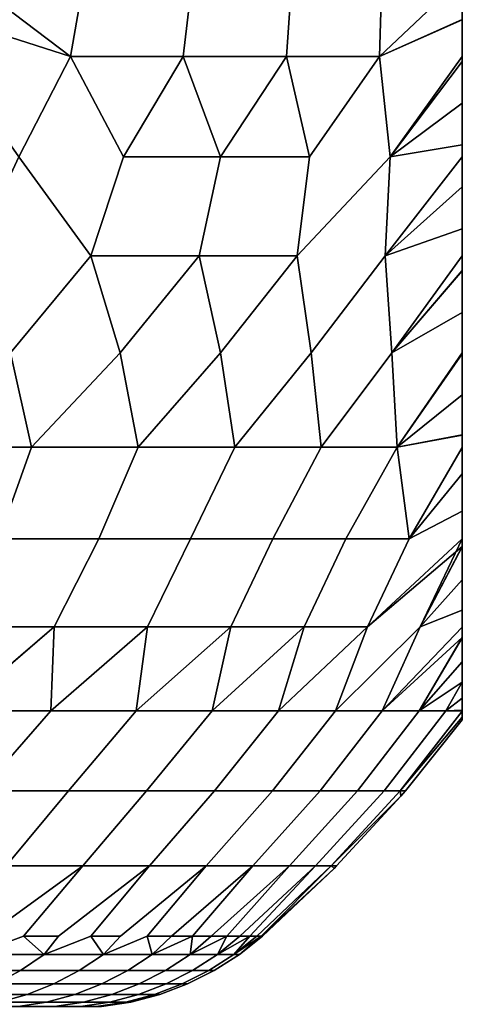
# Model space of a CAD drawing. Header units: metres. Extents: x -109 to 109, y -100 to 58.
# Tile 584 of 642: x 86.96 to 88.5, y 11.01 to 14.43. Entities that reach past the tile are written whole.
import ezdxf

# ---------------------------------------------------------------- set-up
doc = ezdxf.new("R2010")
doc.units = ezdxf.units.M
doc.layers.add('solid_21_062_100_XXX', color=7, linetype='CONTINUOUS')

msp = doc.modelspace()

# ---------------------------------------------------------------- linework, layer by layer
at = {"layer": 'solid_21_062_100_XXX'}
for points in [[(86.787704, 14.567218, -7.916798), (86.802513, 14.650499, -7.908247), (87.202362, 14.650459, -7.358091), (87.141014, 14.298781, -7.381494)], [(86.787704, 14.567223, 7.916797), (87.141014, 14.298781, 7.381491), (87.202362, 14.65046, 7.35809), (86.802513, 14.650496, 7.908247)], [(87.141014, 14.298781, 7.381491), (87.532379, 14.298781, 6.78265), (87.573524, 14.65046, 6.78669), (87.202362, 14.65046, 7.35809)], [(87.141014, 14.298781, -7.381494), (87.202362, 14.650459, -7.358091), (87.573524, 14.650459, -6.786691), (87.532372, 14.298781, -6.782652)], [(87.890068, 14.298781, -6.163114), (87.532372, 14.298781, -6.782652), (87.573524, 14.650459, -6.786691), (87.914207, 14.650459, -6.196611)], [(87.532379, 14.298781, 6.78265), (87.890068, 14.298781, 6.163113), (87.914207, 14.65046, 6.196611), (87.573524, 14.65046, 6.78669)], [(88.213005, 14.298781, 5.52477), (88.223473, 14.65046, 5.589478), (87.914207, 14.65046, 6.196611), (87.890068, 14.298781, 6.163113)], [(88.213005, 14.298781, -5.52477), (87.890068, 14.298781, -6.163114), (87.914207, 14.650459, -6.196611), (88.223473, 14.650459, -5.589478)], [(88.5, 14.570699, 4.951803), (88.5, 14.650528, 4.968122), (88.223473, 14.65046, 5.589478), (88.213005, 14.298781, 5.52477)], [(88.5, 14.57034, -4.951721), (88.213005, 14.298781, -5.52477), (88.223473, 14.650459, -5.589478), (88.5, 14.650512, -4.968119)], [(87.141014, 14.298781, -7.381494), (86.754219, 14.422475, -7.936132), (86.787704, 14.567218, -7.916798)], [(86.754234, 14.422538, 7.936122), (87.141014, 14.298781, 7.381491), (86.787704, 14.567223, 7.916797)], [(88.213005, 14.298781, 5.52477), (88.5, 14.426672, 4.913626), (88.5, 14.570699, 4.951803)], [(88.5, 14.426476, -4.913567), (88.213005, 14.298781, -5.52477), (88.5, 14.57034, -4.951721)], [(88.5, 14.298823, 4.870101), (88.5, 14.426476, -4.913567), (88.5, 14.57034, -4.951721), (88.5, 14.426672, 4.913626)], [(86.961868, 13.95061, 7.527699), (87.141014, 14.298781, 7.381491), (86.754234, 14.422538, 7.936122), (86.717636, 14.298848, 7.957252)], [(86.961876, 13.95061, -7.527693), (86.717636, 14.29885, -7.957251), (86.754219, 14.422475, -7.936132), (87.141014, 14.298781, -7.381494)], [(88.25016, 13.95061, 5.29629), (88.5, 14.298823, 4.870101), (88.5, 14.426672, 4.913626), (88.213005, 14.298781, 5.52477)], [(88.25016, 13.95061, -5.29629), (88.213005, 14.298781, -5.52477), (88.5, 14.426476, -4.913567), (88.5, 14.298828, -4.870103)], [(88.5, 14.282084, 4.863718), (88.5, 14.298828, -4.870103), (88.5, 14.426476, -4.913567), (88.5, 14.298823, 4.870101)], [(87.211723, 13.607689, 7.011153), (87.325455, 13.95061, 6.994747), (87.141014, 14.298781, 7.381491), (86.961868, 13.95061, 7.527699)], [(87.211716, 13.607689, -7.011157), (86.961876, 13.95061, -7.527693), (87.141014, 14.298781, -7.381494), (87.325462, 13.95061, -6.994743)], [(87.325462, 13.95061, -6.994743), (87.141014, 14.298781, -7.381494), (87.532372, 14.298781, -6.782652)], [(87.325455, 13.95061, 6.994747), (87.532379, 14.298781, 6.78265), (87.141014, 14.298781, 7.381491)], [(87.325455, 13.95061, 6.994747), (87.661919, 13.95061, 6.444268), (87.532379, 14.298781, 6.78265)], [(87.661919, 13.95061, -6.444266), (87.325462, 13.95061, -6.994743), (87.532372, 14.298781, -6.782652)], [(87.661919, 13.95061, -6.444266), (87.532372, 14.298781, -6.782652), (87.890068, 14.298781, -6.163114)], [(87.661919, 13.95061, 6.444268), (87.890068, 14.298781, 6.163113), (87.532379, 14.298781, 6.78265)], [(87.970413, 13.95061, -5.877642), (87.661919, 13.95061, -6.444266), (87.890068, 14.298781, -6.163114)], [(87.661919, 13.95061, 6.444268), (87.970413, 13.95061, 5.877643), (87.890068, 14.298781, 6.163113)], [(87.970413, 13.95061, -5.877642), (87.890068, 14.298781, -6.163114), (88.213005, 14.298781, -5.52477)], [(87.970413, 13.95061, 5.877643), (88.213005, 14.298781, 5.52477), (87.890068, 14.298781, 6.163113)], [(87.927628, 13.607689, -5.771192), (87.970413, 13.95061, -5.877642), (88.213005, 14.298781, -5.52477), (88.25016, 13.95061, -5.29629)], [(87.927628, 13.607689, 5.771188), (88.25016, 13.95061, 5.29629), (88.213005, 14.298781, 5.52477), (87.970413, 13.95061, 5.877643)], [(88.25016, 13.95061, -5.29629), (88.5, 14.298828, -4.870103), (88.5, 14.282003, -4.863687)], [(88.25016, 13.95061, 5.29629), (88.5, 14.282084, 4.863718), (88.5, 14.298823, 4.870101)], [(88.25016, 13.95061, 5.29629), (88.5, 14.137442, 4.801745), (88.5, 14.282084, 4.863718)], [(88.5, 14.137367, -4.801709), (88.25016, 13.95061, -5.29629), (88.5, 14.282003, -4.863687)], [(88.5, 14.137442, 4.801745), (88.5, 14.282003, -4.863687), (88.5, 14.298828, -4.870103), (88.5, 14.282084, 4.863718)], [(88.5, 13.992505, 4.72697), (88.5, 14.137367, -4.801709), (88.5, 14.282003, -4.863687), (88.5, 14.137442, 4.801745)], [(88.25016, 13.95061, 5.29629), (88.5, 13.992505, 4.72697), (88.5, 14.137442, 4.801745)], [(88.5, 14.137367, -4.801709), (88.5, 13.992528, -4.726983), (88.25016, 13.95061, -5.29629)], [(88.5, 13.992505, 4.72697), (88.5, 13.992528, -4.726983), (88.5, 14.137367, -4.801709)], [(88.232468, 13.607689, -5.123133), (88.25016, 13.95061, -5.29629), (88.5, 13.992528, -4.726983), (88.5, 13.950767, -4.702961)], [(88.232468, 13.607689, 5.123128), (88.5, 13.950764, 4.70296), (88.5, 13.992505, 4.72697), (88.25016, 13.95061, 5.29629)], [(88.5, 13.992505, 4.72697), (88.5, 13.950764, 4.70296), (88.5, 13.950767, -4.702961), (88.5, 13.992528, -4.726983)], [(86.932617, 13.271732, -7.227902), (86.802895, 13.607689, -7.599182), (86.961876, 13.95061, -7.527693), (87.211716, 13.607689, -7.011157)], [(86.932632, 13.271732, 7.22788), (87.211723, 13.607689, 7.011153), (86.961868, 13.95061, 7.527699), (86.802902, 13.607689, 7.599178)], [(87.211716, 13.607689, -7.011157), (87.325462, 13.95061, -6.994743), (87.661919, 13.95061, -6.444266), (87.587021, 13.607689, -6.401191)], [(87.211723, 13.607689, 7.011153), (87.587021, 13.607689, 6.401186), (87.661919, 13.95061, 6.444268), (87.325455, 13.95061, 6.994747)], [(87.927628, 13.607689, -5.771192), (87.587021, 13.607689, -6.401191), (87.661919, 13.95061, -6.444266), (87.970413, 13.95061, -5.877642)], [(87.587021, 13.607689, 6.401186), (87.927628, 13.607689, 5.771188), (87.970413, 13.95061, 5.877643), (87.661919, 13.95061, 6.444268)], [(87.975555, 13.271732, -5.421587), (87.927628, 13.607689, -5.771192), (88.25016, 13.95061, -5.29629), (88.232468, 13.607689, -5.123133)], [(87.975571, 13.271732, 5.421564), (88.232468, 13.607689, 5.123128), (88.25016, 13.95061, 5.29629), (87.927628, 13.607689, 5.771188)], [(88.232468, 13.607689, -5.123133), (88.5, 13.950767, -4.702961), (88.5, 13.847238, -4.638545)], [(88.232468, 13.607689, 5.123128), (88.5, 13.847089, 4.638447), (88.5, 13.950764, 4.70296)], [(88.5, 13.950764, 4.70296), (88.5, 13.847089, 4.638447), (88.5, 13.847238, -4.638545), (88.5, 13.950767, -4.702961)], [(88.5, 13.701855, -4.535602), (88.232468, 13.607689, -5.123133), (88.5, 13.847238, -4.638545)], [(88.232468, 13.607689, 5.123128), (88.5, 13.701591, 4.535401), (88.5, 13.847089, 4.638447)], [(88.5, 13.701591, 4.535401), (88.5, 13.701855, -4.535602), (88.5, 13.847238, -4.638545), (88.5, 13.847089, 4.638447)], [(88.255486, 13.271732, -4.784407), (88.232468, 13.607689, -5.123133), (88.5, 13.701855, -4.535602), (88.5, 13.607801, -4.460707)], [(88.255501, 13.271732, 4.784384), (88.5, 13.60779, 4.460698), (88.5, 13.701591, 4.535401), (88.232468, 13.607689, 5.123128)], [(88.5, 13.556369, 4.416908), (88.5, 13.607801, -4.460707), (88.5, 13.701855, -4.535602), (88.5, 13.60779, 4.460698)], [(88.5, 13.60779, 4.460698), (88.5, 13.701855, -4.535602), (88.5, 13.701591, 4.535401)], [(87.006081, 12.944422, -6.879208), (86.932617, 13.271732, -7.227902), (87.211716, 13.607689, -7.011157), (87.313126, 13.271732, -6.645175)], [(87.006073, 12.944422, 6.879223), (87.313141, 13.271732, 6.645152), (87.211723, 13.607689, 7.011153), (86.932632, 13.271732, 7.22788)], [(87.313126, 13.271732, -6.645175), (87.211716, 13.607689, -7.011157), (87.587021, 13.607689, -6.401191)], [(87.313141, 13.271732, 6.645152), (87.587021, 13.607689, 6.401186), (87.211723, 13.607689, 7.011153)], [(87.375587, 12.944422, -6.278758), (87.313126, 13.271732, -6.645175), (87.587021, 13.607689, -6.401191), (87.661125, 13.271732, -6.042465)], [(87.37558, 12.944422, 6.278772), (87.661133, 13.271732, 6.042443), (87.587021, 13.607689, 6.401186), (87.313141, 13.271732, 6.645152)], [(87.661125, 13.271732, -6.042465), (87.587021, 13.607689, -6.401191), (87.927628, 13.607689, -5.771192)], [(87.661133, 13.271732, 6.042443), (87.927628, 13.607689, 5.771188), (87.587021, 13.607689, 6.401186)], [(87.710815, 12.944422, -5.658516), (87.661125, 13.271732, -6.042465), (87.927628, 13.607689, -5.771192), (87.975555, 13.271732, -5.421587)], [(87.710808, 12.944422, 5.65853), (87.975571, 13.271732, 5.421564), (87.927628, 13.607689, 5.771188), (87.661133, 13.271732, 6.042443)], [(88.010712, 12.944422, -5.020439), (87.975555, 13.271732, -5.421587), (88.232468, 13.607689, -5.123133), (88.255486, 13.271732, -4.784407)], [(88.010704, 12.944422, 5.020452), (88.255501, 13.271732, 4.784384), (88.232468, 13.607689, 5.123128), (87.975571, 13.271732, 5.421564)], [(88.255486, 13.271732, -4.784407), (88.5, 13.607801, -4.460707), (88.5, 13.556676, -4.417175)], [(88.255501, 13.271732, 4.784384), (88.5, 13.556369, 4.416908), (88.5, 13.60779, 4.460698)], [(88.5, 13.556369, 4.416908), (88.5, 13.556676, -4.417175), (88.5, 13.607801, -4.460707)], [(88.5, 13.411857, -4.281953), (88.255486, 13.271732, -4.784407), (88.5, 13.556676, -4.417175)], [(88.255501, 13.271732, 4.784384), (88.5, 13.411524, 4.281621), (88.5, 13.556369, 4.416908)], [(88.5, 13.556369, 4.416908), (88.5, 13.411857, -4.281953), (88.5, 13.556676, -4.417175)], [(88.5, 13.411524, 4.281621), (88.5, 13.411857, -4.281953), (88.5, 13.556369, 4.416908)], [(88.274323, 12.944422, -4.366538), (88.255486, 13.271732, -4.784407), (88.5, 13.411857, -4.281953), (88.5, 13.271733, -4.133054)], [(88.274315, 12.944422, 4.366549), (88.5, 13.271734, 4.133053), (88.5, 13.411524, 4.281621), (88.255501, 13.271732, 4.784384)], [(88.5, 13.271734, 4.133053), (88.5, 13.271733, -4.133054), (88.5, 13.411857, -4.281953)], [(88.5, 13.271734, 4.133053), (88.5, 13.411857, -4.281953), (88.5, 13.411524, 4.281621)], [(86.603447, 12.944422, 7.457991), (87.006073, 12.944422, 6.879223), (86.932632, 13.271732, 7.22788)], [(87.006081, 12.944422, -6.879208), (86.603455, 12.944422, -7.457975), (86.932617, 13.271732, -7.227902)], [(87.006073, 12.944422, 6.879223), (87.37558, 12.944422, 6.278772), (87.313141, 13.271732, 6.645152)], [(87.375587, 12.944422, -6.278758), (87.006081, 12.944422, -6.879208), (87.313126, 13.271732, -6.645175)], [(87.37558, 12.944422, 6.278772), (87.710808, 12.944422, 5.65853), (87.661133, 13.271732, 6.042443)], [(87.710815, 12.944422, -5.658516), (87.375587, 12.944422, -6.278758), (87.661125, 13.271732, -6.042465)], [(87.710808, 12.944422, 5.65853), (88.010704, 12.944422, 5.020452), (87.975571, 13.271732, 5.421564)], [(88.010712, 12.944422, -5.020439), (87.710815, 12.944422, -5.658516), (87.975555, 13.271732, -5.421587)], [(88.010704, 12.944422, 5.020452), (88.274315, 12.944422, 4.366549), (88.255501, 13.271732, 4.784384)], [(88.274323, 12.944422, -4.366538), (88.010712, 12.944422, -5.020439), (88.255486, 13.271732, -4.784407)], [(88.274315, 12.944422, 4.366549), (88.5, 13.267694, 4.12848), (88.5, 13.271734, 4.133053)], [(88.274315, 12.944422, 4.366549), (88.5, 13.125757, 3.956525), (88.5, 13.267694, 4.12848)], [(88.274323, 12.944422, -4.366538), (88.5, 13.271733, -4.133054), (88.5, 13.268078, -4.128917)], [(88.5, 13.126146, -3.957025), (88.274323, 12.944422, -4.366538), (88.5, 13.268078, -4.128917)], [(88.5, 13.267694, 4.12848), (88.5, 13.271733, -4.133054), (88.5, 13.271734, 4.133053)], [(88.5, 13.267694, 4.12848), (88.5, 13.268078, -4.128917), (88.5, 13.271733, -4.133054)], [(88.5, 13.267694, 4.12848), (88.5, 13.126146, -3.957025), (88.5, 13.268078, -4.128917)], [(88.5, 13.125757, 3.956525), (88.5, 13.126146, -3.957025), (88.5, 13.267694, 4.12848)], [(88.274315, 12.944422, 4.366549), (88.5, 12.986665, 3.764847), (88.5, 13.125757, 3.956525)], [(88.5, 13.126146, -3.957025), (88.5, 12.987057, -3.765426), (88.274323, 12.944422, -4.366538)], [(88.5, 13.125757, 3.956525), (88.5, 12.987057, -3.765426), (88.5, 13.126146, -3.957025)], [(88.5, 12.986665, 3.764847), (88.5, 12.987057, -3.765426), (88.5, 13.125757, 3.956525)], [(88.315445, 12.627393, 3.766357), (88.5, 12.944057, 3.700997), (88.5, 12.986665, 3.764847), (88.274315, 12.944422, 4.366549)], [(88.315437, 12.627393, -3.76638), (88.274323, 12.944422, -4.366538), (88.5, 12.987057, -3.765426), (88.5, 12.944067, -3.701014)], [(88.5, 12.944057, 3.700997), (88.5, 12.944067, -3.701014), (88.5, 12.987057, -3.765426)], [(88.5, 12.944057, 3.700997), (88.5, 12.987057, -3.765426), (88.5, 12.986665, 3.764847)], [(86.890877, 12.627393, -6.769045), (86.512131, 12.627393, -7.317617), (86.603455, 12.944422, -7.457975), (87.006081, 12.944422, -6.879208)], [(86.890884, 12.627393, 6.769027), (87.006073, 12.944422, 6.879223), (86.603447, 12.944422, 7.457991), (86.512146, 12.627393, 7.317599)], [(87.239594, 12.627393, -6.200915), (86.890877, 12.627393, -6.769045), (87.006081, 12.944422, -6.879208), (87.375587, 12.944422, -6.278758)], [(86.890884, 12.627393, 6.769027), (87.239609, 12.627393, 6.200895), (87.37558, 12.944422, 6.278772), (87.006073, 12.944422, 6.879223)], [(87.239594, 12.627393, -6.200915), (87.375587, 12.944422, -6.278758), (87.710815, 12.944422, -5.658516), (87.557281, 12.627393, -5.614867)], [(87.239609, 12.627393, 6.200895), (87.557297, 12.627393, 5.614846), (87.710808, 12.944422, 5.65853), (87.37558, 12.944422, 6.278772)], [(87.557281, 12.627393, -5.614867), (87.710815, 12.944422, -5.658516), (88.010712, 12.944422, -5.020439), (87.843025, 12.627393, -5.012594)], [(87.557297, 12.627393, 5.614846), (87.843033, 12.627393, 5.012573), (88.010704, 12.944422, 5.020452), (87.710808, 12.944422, 5.65853)], [(87.843025, 12.627393, -5.012594), (88.010712, 12.944422, -5.020439), (88.274323, 12.944422, -4.366538), (88.095985, 12.627393, -4.395838)], [(87.843033, 12.627393, 5.012573), (88.095993, 12.627393, 4.395816), (88.274315, 12.944422, 4.366549), (88.010704, 12.944422, 5.020452)], [(88.315437, 12.627393, -3.76638), (88.095985, 12.627393, -4.395838), (88.274323, 12.944422, -4.366538)], [(88.095993, 12.627393, 4.395816), (88.315445, 12.627393, 3.766357), (88.274315, 12.944422, 4.366549)], [(88.315437, 12.627393, -3.76638), (88.5, 12.944067, -3.701014), (88.5, 12.852178, -3.553819)], [(88.315445, 12.627393, 3.766357), (88.5, 12.851773, 3.553142), (88.5, 12.944057, 3.700997)], [(88.5, 12.851773, 3.553142), (88.5, 12.852178, -3.553819), (88.5, 12.944067, -3.701014)], [(88.5, 12.851773, 3.553142), (88.5, 12.944067, -3.701014), (88.5, 12.944057, 3.700997)], [(88.5, 12.722777, -3.321924), (88.315437, 12.627393, -3.76638), (88.5, 12.852178, -3.553819)], [(88.315445, 12.627393, 3.766357), (88.5, 12.722417, 3.321233), (88.5, 12.851773, 3.553142)], [(88.5, 12.851773, 3.553142), (88.5, 12.722777, -3.321924), (88.5, 12.852178, -3.553819)], [(88.5, 12.722417, 3.321233), (88.5, 12.722777, -3.321924), (88.5, 12.851773, 3.553142)], [(88.170898, 12.322234, -3.63041), (88.315437, 12.627393, -3.76638), (88.5, 12.722777, -3.321924), (88.5, 12.626903, -3.127849)], [(88.170898, 12.322234, 3.630401), (88.5, 12.626899, 3.127841), (88.5, 12.722417, 3.321233), (88.315445, 12.627393, 3.766357)], [(88.5, 12.626899, 3.127841), (88.5, 12.626903, -3.127849), (88.5, 12.722777, -3.321924)], [(88.5, 12.626899, 3.127841), (88.5, 12.722777, -3.321924), (88.5, 12.722417, 3.321233)], [(87.084991, 12.322234, -6.11127), (86.729652, 12.322234, -6.689085), (86.890877, 12.627393, -6.769045), (87.239594, 12.627393, -6.200915)], [(86.72966, 12.322234, 6.689077), (87.084999, 12.322234, 6.111262), (87.239609, 12.627393, 6.200895), (86.890884, 12.627393, 6.769027)], [(87.40773, 12.322234, -5.514632), (87.084991, 12.322234, -6.11127), (87.239594, 12.627393, -6.200915), (87.557281, 12.627393, -5.614867)], [(87.40773, 12.322234, 5.514623), (87.557297, 12.627393, 5.614846), (87.239609, 12.627393, 6.200895), (87.084999, 12.322234, 6.111262)], [(87.696869, 12.322234, -4.901008), (87.40773, 12.322234, -5.514632), (87.557281, 12.627393, -5.614867), (87.843025, 12.627393, -5.012594)], [(87.696869, 12.322234, 4.900999), (87.843033, 12.627393, 5.012573), (87.557297, 12.627393, 5.614846), (87.40773, 12.322234, 5.514623)], [(87.951515, 12.322234, -4.272288), (87.696869, 12.322234, -4.901008), (87.843025, 12.627393, -5.012594), (88.095985, 12.627393, -4.395838)], [(87.951523, 12.322234, 4.272279), (88.095993, 12.627393, 4.395816), (87.843033, 12.627393, 5.012573), (87.696869, 12.322234, 4.900999)], [(88.170898, 12.322234, -3.63041), (87.951515, 12.322234, -4.272288), (88.095985, 12.627393, -4.395838), (88.315437, 12.627393, -3.76638)], [(88.170898, 12.322234, 3.630401), (88.315445, 12.627393, 3.766357), (88.095993, 12.627393, 4.395816), (87.951523, 12.322234, 4.272279)], [(88.5, 12.626899, 3.127841), (88.170898, 12.322234, 3.630401), (88.059708, 12.03047, 3.304202), (88.354332, 12.322234, 2.97734)], [(88.5, 12.600049, -3.069515), (88.354324, 12.322234, -2.977349), (88.059746, 12.03047, -3.30407), (88.170898, 12.322234, -3.63041)], [(88.170898, 12.322234, -3.63041), (88.5, 12.626903, -3.127849), (88.5, 12.600049, -3.069515)], [(88.5, 12.485274, -2.796667), (88.354324, 12.322234, -2.977349), (88.5, 12.600049, -3.069515)], [(88.354332, 12.322234, 2.97734), (88.5, 12.599733, 3.068818), (88.5, 12.626899, 3.127841)], [(88.354332, 12.322234, 2.97734), (88.5, 12.484993, 2.795944), (88.5, 12.599733, 3.068818)], [(88.5, 12.599733, 3.068818), (88.5, 12.600049, -3.069515), (88.5, 12.626903, -3.127849)], [(88.5, 12.599733, 3.068818), (88.5, 12.626903, -3.127849), (88.5, 12.626899, 3.127841)], [(88.5, 12.599733, 3.068818), (88.5, 12.485274, -2.796667), (88.5, 12.600049, -3.069515)], [(88.5, 12.484993, 2.795944), (88.5, 12.485274, -2.796667), (88.5, 12.599733, 3.068818)], [(88.5, 12.485274, -2.796667), (88.5, 12.379631, -2.503436), (88.354324, 12.322234, -2.977349)], [(88.354332, 12.322234, 2.97734), (88.5, 12.379382, 2.502686), (88.5, 12.484993, 2.795944)], [(88.5, 12.484993, 2.795944), (88.5, 12.379631, -2.503436), (88.5, 12.485274, -2.796667)], [(88.5, 12.379382, 2.502686), (88.5, 12.379631, -2.503436), (88.5, 12.484993, 2.795944)], [(88.5, 12.379382, 2.502686), (88.354332, 12.322234, 2.97734), (88.222427, 12.03047, 2.670075), (88.5, 12.321009, 2.317525)], [(88.5, 12.379631, -2.503436), (88.5, 12.32101, -2.317529), (88.222458, 12.03047, -2.669952), (88.354324, 12.322234, -2.977349)], [(88.5, 12.321009, 2.317525), (88.5, 12.32101, -2.317529), (88.5, 12.379631, -2.503436)], [(88.5, 12.321009, 2.317525), (88.5, 12.379631, -2.503436), (88.5, 12.379382, 2.502686)], [(87.084991, 12.322234, -6.11127), (86.745247, 12.03047, -6.291234), (86.729652, 12.322234, -6.689085)], [(86.72966, 12.322234, 6.689077), (86.74514, 12.03047, 6.291401), (87.084999, 12.322234, 6.111262)], [(87.084999, 12.322234, 6.111262), (86.74514, 12.03047, 6.291401), (87.072411, 12.03047, 5.724401)], [(87.084991, 12.322234, -6.11127), (87.072502, 12.03047, -5.724239), (86.745247, 12.03047, -6.291234)], [(87.40773, 12.322234, 5.514623), (87.072411, 12.03047, 5.724401), (87.368332, 12.03047, 5.140428)], [(87.084999, 12.322234, 6.111262), (87.072411, 12.03047, 5.724401), (87.40773, 12.322234, 5.514623)], [(87.40773, 12.322234, -5.514632), (87.368408, 12.03047, -5.140272), (87.072502, 12.03047, -5.724239)], [(87.40773, 12.322234, -5.514632), (87.072502, 12.03047, -5.724239), (87.084991, 12.322234, -6.11127)], [(87.696869, 12.322234, 4.900999), (87.368332, 12.03047, 5.140428), (87.632027, 12.03047, 4.541212)], [(87.40773, 12.322234, 5.514623), (87.368332, 12.03047, 5.140428), (87.696869, 12.322234, 4.900999)], [(87.696869, 12.322234, -4.901008), (87.632088, 12.03047, -4.541063), (87.368408, 12.03047, -5.140272)], [(87.696869, 12.322234, -4.901008), (87.368408, 12.03047, -5.140272), (87.40773, 12.322234, -5.514632)], [(87.951523, 12.322234, 4.272279), (87.632027, 12.03047, 4.541212), (87.862717, 12.03047, 3.928531)], [(87.696869, 12.322234, 4.900999), (87.632027, 12.03047, 4.541212), (87.951523, 12.322234, 4.272279)], [(87.951515, 12.322234, -4.272288), (87.862762, 12.03047, -3.92839), (87.632088, 12.03047, -4.541063)], [(87.951515, 12.322234, -4.272288), (87.632088, 12.03047, -4.541063), (87.696869, 12.322234, -4.901008)], [(88.170898, 12.322234, 3.630401), (87.862717, 12.03047, 3.928531), (88.059708, 12.03047, 3.304202)], [(87.951523, 12.322234, 4.272279), (87.862717, 12.03047, 3.928531), (88.170898, 12.322234, 3.630401)], [(88.170898, 12.322234, -3.63041), (88.059746, 12.03047, -3.30407), (87.862762, 12.03047, -3.92839)], [(88.170898, 12.322234, -3.63041), (87.862762, 12.03047, -3.92839), (87.951515, 12.322234, -4.272288)], [(88.354332, 12.322234, 2.97734), (88.059708, 12.03047, 3.304202), (88.222427, 12.03047, 2.670075)], [(88.354324, 12.322234, -2.977349), (88.222458, 12.03047, -2.669952), (88.059746, 12.03047, -3.30407)], [(88.5, 12.284215, 2.189679), (88.5, 12.321009, 2.317525), (88.222427, 12.03047, 2.670075), (88.350388, 12.03047, 2.028031)], [(88.5, 12.284411, -2.190389), (88.222458, 12.03047, -2.669952), (88.5, 12.32101, -2.317529)], [(88.5, 12.284215, 2.189679), (88.5, 12.284411, -2.190389), (88.5, 12.32101, -2.317529)], [(88.5, 12.284215, 2.189679), (88.5, 12.32101, -2.317529), (88.5, 12.321009, 2.317525)], [(88.5, 12.284411, -2.190389), (88.35041, 12.03047, -2.027919), (88.222458, 12.03047, -2.669952)], [(88.5, 12.200788, 1.857975), (88.5, 12.284215, 2.189679), (88.350388, 12.03047, 2.028031)], [(88.5, 12.200939, -1.85864), (88.35041, 12.03047, -2.027919), (88.5, 12.284411, -2.190389)], [(88.5, 12.284215, 2.189679), (88.5, 12.200939, -1.85864), (88.5, 12.284411, -2.190389)], [(88.5, 12.200788, 1.857975), (88.5, 12.200939, -1.85864), (88.5, 12.284215, 2.189679)], [(88.5, 12.130385, 1.509252), (88.5, 12.200788, 1.857975), (88.350388, 12.03047, 2.028031), (88.443214, 12.03047, 1.379973)], [(88.5, 12.200939, -1.85864), (88.5, 12.13049, -1.509837), (88.35041, 12.03047, -2.027919)], [(88.5, 12.200788, 1.857975), (88.5, 12.13049, -1.509837), (88.5, 12.200939, -1.85864)], [(88.5, 12.130385, 1.509252), (88.5, 12.13049, -1.509837), (88.5, 12.200788, 1.857975)], [(88.5, 12.13049, -1.509837), (88.443222, 12.03047, -1.379872), (88.35041, 12.03047, -2.027919)], [(88.5, 12.074203, 1.145869), (88.5, 12.130385, 1.509252), (88.443214, 12.03047, 1.379973)], [(88.5, 12.13049, -1.509837), (88.5, 12.074264, -1.146332), (88.443222, 12.03047, -1.379872)], [(88.5, 12.130385, 1.509252), (88.5, 12.074264, -1.146332), (88.5, 12.13049, -1.509837)], [(88.5, 12.074203, 1.145869), (88.5, 12.074264, -1.146332), (88.5, 12.130385, 1.509252)], [(88.5, 12.033261, 0.770769), (88.5, 12.074203, 1.145869), (88.443214, 12.03047, 1.379973)], [(88.5, 12.074264, -1.146332), (88.5, 12.033289, -0.77109), (88.443222, 12.03047, -1.379872)], [(88.5, 12.074203, 1.145869), (88.5, 12.033289, -0.77109), (88.5, 12.074264, -1.146332)], [(88.5, 12.033261, 0.770769), (88.5, 12.033289, -0.77109), (88.5, 12.074203, 1.145869)], [(87.072502, 12.03047, -5.724239), (86.830009, 11.753561, -5.709196), (86.493645, 11.753561, -6.279422), (86.745247, 12.03047, -6.291234)], [(86.493645, 11.753561, 6.279422), (86.830009, 11.753561, 5.709196), (87.072411, 12.03047, 5.724401), (86.74514, 12.03047, 6.291401)], [(87.368408, 12.03047, -5.140272), (87.133881, 11.753561, -5.121006), (86.830009, 11.753561, -5.709196), (87.072502, 12.03047, -5.724239)], [(86.830009, 11.753561, 5.709196), (87.133881, 11.753561, 5.121006), (87.368332, 12.03047, 5.140428), (87.072411, 12.03047, 5.724401)], [(87.632088, 12.03047, -4.541063), (87.404289, 11.753561, -4.516703), (87.133881, 11.753561, -5.121006), (87.368408, 12.03047, -5.140272)], [(87.133881, 11.753561, 5.121006), (87.404289, 11.753561, 4.516703), (87.632027, 12.03047, 4.541212), (87.368332, 12.03047, 5.140428)], [(87.862762, 12.03047, -3.92839), (87.640388, 11.753561, -3.898189), (87.404289, 11.753561, -4.516703), (87.632088, 12.03047, -4.541063)], [(87.404289, 11.753561, 4.516703), (87.640388, 11.753561, 3.898189), (87.862717, 12.03047, 3.928531), (87.632027, 12.03047, 4.541212)], [(88.059746, 12.03047, -3.30407), (87.841431, 11.753561, -3.26741), (87.640388, 11.753561, -3.898189), (87.862762, 12.03047, -3.92839)], [(87.640388, 11.753561, 3.898189), (87.841431, 11.753561, 3.26741), (88.059708, 12.03047, 3.304202), (87.862717, 12.03047, 3.928531)], [(88.222458, 12.03047, -2.669952), (88.006798, 11.753561, -2.626351), (87.841431, 11.753561, -3.26741), (88.059746, 12.03047, -3.30407)], [(87.841431, 11.753561, 3.26741), (88.006798, 11.753561, 2.626351), (88.222427, 12.03047, 2.670075), (88.059708, 12.03047, 3.304202)], [(88.222458, 12.03047, -2.669952), (88.35041, 12.03047, -2.027919), (88.135956, 11.753561, -1.977028), (88.006798, 11.753561, -2.626351)], [(88.006798, 11.753561, 2.626351), (88.135956, 11.753561, 1.977028), (88.350388, 12.03047, 2.028031), (88.222427, 12.03047, 2.670075)], [(88.35041, 12.03047, -2.027919), (88.443222, 12.03047, -1.379872), (88.2285, 11.753561, -1.321485), (88.135956, 11.753561, -1.977028)], [(88.2285, 11.753561, 1.321485), (88.443214, 12.03047, 1.379973), (88.350388, 12.03047, 2.028031), (88.135956, 11.753561, 1.977028)], [(88.443222, 12.03047, -1.379872), (88.5, 12.029662, -0.728117), (88.284149, 11.753561, -0.661783), (88.2285, 11.753561, -1.321485)], [(88.284149, 11.753561, 0.661783), (88.5, 12.02967, 0.728203), (88.443214, 12.03047, 1.379973), (88.2285, 11.753561, 1.321485)], [(88.284149, 11.753561, 0.661783), (88.5, 12.00836, 0.387512), (88.5, 12.02967, 0.728203)], [(88.5, 12.029662, -0.728117), (88.5, 12.008367, -0.387679), (88.284149, 11.753561, -0.661783)], [(88.5, 12.033261, 0.770769), (88.443214, 12.03047, 1.379973), (88.5, 12.02967, 0.728203)], [(88.5, 12.033289, -0.77109), (88.5, 12.029662, -0.728117), (88.443222, 12.03047, -1.379872)], [(88.5, 12.02967, 0.728203), (88.5, 12.029662, -0.728117), (88.5, 12.033289, -0.77109)], [(88.5, 12.033261, 0.770769), (88.5, 12.02967, 0.728203), (88.5, 12.033289, -0.77109)], [(88.5, 12.00836, 0.387512), (88.5, 12.029662, -0.728117), (88.5, 12.02967, 0.728203)], [(88.5, 12.00836, 0.387512), (88.5, 12.008367, -0.387679), (88.5, 12.029662, -0.728117)], [(88.5, 12.008367, -0.387679), (88.5, 12), (88.302711, 11.753561), (88.284149, 11.753561, -0.661783)], [(88.284149, 11.753561, 0.661783), (88.302711, 11.753561), (88.5, 12), (88.5, 12.00836, 0.387512)], [(88.5, 12.00836, 0.387512), (88.5, 12), (88.5, 12.008367, -0.387679)], [(86.918564, 11.492891, -5.017315), (86.62085, 11.492891, -5.593596), (86.830009, 11.753561, -5.709196), (87.133881, 11.753561, -5.121006)], [(86.62085, 11.492891, 5.593596), (86.918564, 11.492891, 5.017315), (87.133881, 11.753561, 5.121006), (86.830009, 11.753561, 5.709196)], [(87.183495, 11.492891, -4.425249), (86.918564, 11.492891, -5.017315), (87.133881, 11.753561, -5.121006), (87.404289, 11.753561, -4.516703)], [(86.918564, 11.492891, 5.017315), (87.183495, 11.492891, 4.425249), (87.404289, 11.753561, 4.516703), (87.133881, 11.753561, 5.121006)], [(87.414818, 11.492891, -3.819259), (87.183495, 11.492891, -4.425249), (87.404289, 11.753561, -4.516703), (87.640388, 11.753561, -3.898189)], [(87.183495, 11.492891, 4.425249), (87.414818, 11.492891, 3.819259), (87.640388, 11.753561, 3.898189), (87.404289, 11.753561, 4.516703)], [(87.611794, 11.492891, -3.201252), (87.414818, 11.492891, -3.819259), (87.640388, 11.753561, -3.898189), (87.841431, 11.753561, -3.26741)], [(87.414818, 11.492891, 3.819259), (87.611794, 11.492891, 3.201252), (87.841431, 11.753561, 3.26741), (87.640388, 11.753561, 3.898189)], [(87.773804, 11.492891, -2.573173), (87.611794, 11.492891, -3.201252), (87.841431, 11.753561, -3.26741), (88.006798, 11.753561, -2.626351)], [(87.611794, 11.492891, 3.201252), (87.773804, 11.492891, 2.573173), (88.006798, 11.753561, 2.626351), (87.841431, 11.753561, 3.26741)], [(87.900352, 11.492891, -1.936997), (87.773804, 11.492891, -2.573173), (88.006798, 11.753561, -2.626351), (88.135956, 11.753561, -1.977028)], [(87.773804, 11.492891, 2.573173), (87.900352, 11.492891, 1.936997), (88.135956, 11.753561, 1.977028), (88.006798, 11.753561, 2.626351)], [(87.99102, 11.492891, -1.294727), (87.900352, 11.492891, -1.936997), (88.135956, 11.753561, -1.977028), (88.2285, 11.753561, -1.321485)], [(87.900352, 11.492891, 1.936997), (87.99102, 11.492891, 1.294727), (88.2285, 11.753561, 1.321485), (88.135956, 11.753561, 1.977028)], [(88.04554, 11.492891, -0.648384), (87.99102, 11.492891, -1.294727), (88.2285, 11.753561, -1.321485), (88.284149, 11.753561, -0.661783)], [(87.99102, 11.492891, 1.294727), (88.04554, 11.492891, 0.648384), (88.284149, 11.753561, 0.661783), (88.2285, 11.753561, 1.321485)], [(88.286301, 11.734435), (88.04554, 11.492891, -0.648384), (88.284149, 11.753561, -0.661783), (88.302711, 11.753561)], [(88.04554, 11.492891, 0.648384), (88.063736, 11.492891), (88.286301, 11.734435), (88.284149, 11.753561, 0.661783)], [(88.284149, 11.753561, 0.661783), (88.286301, 11.734435), (88.302711, 11.753561)], [(88.286301, 11.734435), (88.063736, 11.492891), (88.04554, 11.492891, -0.648384)], [(86.847725, 11.25, -4.558188), (86.708107, 11.25, -4.862824), (86.918564, 11.492891, -5.017315), (87.183495, 11.492891, -4.425249)], [(86.708107, 11.25, 4.862823), (86.847725, 11.25, 4.558187), (87.183495, 11.492891, 4.425249), (86.918564, 11.492891, 5.017315)], [(86.808617, 11.186123, -4.446704), (86.847725, 11.25, -4.558188), (87.183495, 11.492891, -4.425249), (86.978256, 11.25, -4.249549)], [(86.808617, 11.186123, 4.446704), (86.978256, 11.25, 4.249547), (87.183495, 11.492891, 4.425249), (86.847725, 11.25, 4.558187)], [(87.099586, 11.25, -3.937178), (86.978256, 11.25, -4.249549), (87.183495, 11.492891, -4.425249), (87.414818, 11.492891, -3.819259)], [(86.978256, 11.25, 4.249547), (87.099586, 11.25, 3.937176), (87.414818, 11.492891, 3.819259), (87.183495, 11.492891, 4.425249)], [(87.049728, 11.186123, -3.839788), (87.099586, 11.25, -3.937178), (87.414818, 11.492891, -3.819259), (87.211601, 11.25, -3.621348)], [(87.049728, 11.186123, 3.839788), (87.211601, 11.25, 3.621346), (87.414818, 11.492891, 3.819259), (87.099586, 11.25, 3.937176)], [(87.314209, 11.25, -3.302337), (87.211601, 11.25, -3.621348), (87.414818, 11.492891, -3.819259), (87.611794, 11.492891, -3.201252)], [(87.211601, 11.25, 3.621346), (87.314209, 11.25, 3.302336), (87.611794, 11.492891, 3.201252), (87.414818, 11.492891, 3.819259)], [(87.255142, 11.186123, -3.219879), (87.314209, 11.25, -3.302337), (87.611794, 11.492891, -3.201252), (87.407318, 11.25, -2.980426)], [(87.255142, 11.186123, 3.219879), (87.407318, 11.25, 2.980425), (87.611794, 11.492891, 3.201252), (87.314209, 11.25, 3.302336)], [(87.490845, 11.25, -2.655897), (87.407318, 11.25, -2.980426), (87.611794, 11.492891, -3.201252), (87.773804, 11.492891, -2.573173)], [(87.407318, 11.25, 2.980425), (87.490845, 11.25, 2.655896), (87.773804, 11.492891, 2.573173), (87.611794, 11.492891, 3.201252)], [(87.564728, 11.25, -2.329035), (87.490845, 11.25, -2.655897), (87.773804, 11.492891, -2.573173)], [(87.490845, 11.25, 2.655896), (87.564728, 11.25, 2.329033), (87.773804, 11.492891, 2.573173)], [(87.628883, 11.25, -2.000127), (87.564728, 11.25, -2.329035), (87.773804, 11.492891, -2.573173), (87.900352, 11.492891, -1.936997)], [(87.564728, 11.25, 2.329033), (87.628883, 11.25, 2.000125), (87.900352, 11.492891, 1.936997), (87.773804, 11.492891, 2.573173)], [(87.683266, 11.25, -1.669462), (87.628883, 11.25, -2.000127), (87.900352, 11.492891, -1.936997)], [(87.628883, 11.25, 2.000125), (87.683266, 11.25, 1.66946), (87.900352, 11.492891, 1.936997)], [(87.727829, 11.25, -1.337331), (87.683266, 11.25, -1.669462), (87.900352, 11.492891, -1.936997), (87.99102, 11.492891, -1.294727)], [(87.683266, 11.25, 1.66946), (87.727829, 11.25, 1.337328), (87.99102, 11.492891, 1.294727), (87.900352, 11.492891, 1.936997)], [(87.762527, 11.25, -1.004026), (87.727829, 11.25, -1.337331), (87.99102, 11.492891, -1.294727)], [(87.727829, 11.25, 1.337328), (87.762527, 11.25, 1.004023), (87.99102, 11.492891, 1.294727)], [(87.787331, 11.25, -0.66984), (87.762527, 11.25, -1.004026), (87.99102, 11.492891, -1.294727), (88.04554, 11.492891, -0.648384)], [(87.762527, 11.25, 1.004023), (87.787331, 11.25, 0.669837), (88.04554, 11.492891, 0.648384), (87.99102, 11.492891, 1.294727)], [(87.802223, 11.25, -0.335066), (87.787331, 11.25, -0.66984), (88.04554, 11.492891, -0.648384)], [(87.787331, 11.25, 0.669837), (87.802223, 11.25, 0.335065), (88.04554, 11.492891, 0.648384)], [(88.055008, 11.484047), (87.802223, 11.25, -0.335066), (88.04554, 11.492891, -0.648384), (88.063736, 11.492891)], [(87.802223, 11.25, 0.335065), (87.80719, 11.25), (88.055008, 11.484047), (88.04554, 11.492891, 0.648384)], [(88.055008, 11.484047), (87.80719, 11.25), (87.802223, 11.25, -0.335066)], [(88.04554, 11.492891, 0.648384), (88.055008, 11.484047), (88.063736, 11.492891)], [(87.049728, 11.186123, -3.839788), (86.808617, 11.186123, -4.446704), (86.978256, 11.25, -4.249549), (87.099586, 11.25, -3.937178)], [(87.049728, 11.186123, 3.839788), (86.978256, 11.25, 4.249547), (86.808617, 11.186123, 4.446704)], [(87.049728, 11.186123, 3.839788), (87.099586, 11.25, 3.937176), (86.978256, 11.25, 4.249547)], [(87.255142, 11.186123, -3.219879), (87.049728, 11.186123, -3.839788), (87.211601, 11.25, -3.621348), (87.314209, 11.25, -3.302337)], [(87.255142, 11.186123, 3.219879), (87.211601, 11.25, 3.621346), (87.049728, 11.186123, 3.839788)], [(87.255142, 11.186123, 3.219879), (87.314209, 11.25, 3.302336), (87.211601, 11.25, 3.621346)], [(87.424171, 11.186123, -2.589076), (87.255142, 11.186123, -3.219879), (87.407318, 11.25, -2.980426), (87.490845, 11.25, -2.655897)], [(87.424171, 11.186123, 2.589076), (87.407318, 11.25, 2.980425), (87.255142, 11.186123, 3.219879)], [(87.424171, 11.186123, 2.589076), (87.490845, 11.25, 2.655896), (87.407318, 11.25, 2.980425)], [(87.424171, 11.186123, -2.589076), (87.490845, 11.25, -2.655897), (87.564728, 11.25, -2.329035)], [(87.556229, 11.186123, -1.949511), (87.424171, 11.186123, -2.589076), (87.564728, 11.25, -2.329035), (87.628883, 11.25, -2.000127)], [(87.424171, 11.186123, 2.589076), (87.564728, 11.25, 2.329033), (87.490845, 11.25, 2.655896)], [(87.556229, 11.186123, 1.949511), (87.564728, 11.25, 2.329033), (87.424171, 11.186123, 2.589076)], [(87.556229, 11.186123, -1.949511), (87.628883, 11.25, -2.000127), (87.683266, 11.25, -1.669462)], [(87.650879, 11.186123, -1.303351), (87.556229, 11.186123, -1.949511), (87.683266, 11.25, -1.669462), (87.727829, 11.25, -1.337331)], [(87.556229, 11.186123, 1.949511), (87.683266, 11.25, 1.66946), (87.628883, 11.25, 2.000125)], [(87.650879, 11.186123, 1.303351), (87.683266, 11.25, 1.66946), (87.556229, 11.186123, 1.949511)], [(87.556229, 11.186123, 1.949511), (87.628883, 11.25, 2.000125), (87.564728, 11.25, 2.329033)], [(87.650879, 11.186123, -1.303351), (87.727829, 11.25, -1.337331), (87.762527, 11.25, -1.004026)], [(87.707794, 11.186123, -0.65278), (87.650879, 11.186123, -1.303351), (87.762527, 11.25, -1.004026), (87.787331, 11.25, -0.66984)], [(87.650879, 11.186123, 1.303351), (87.762527, 11.25, 1.004023), (87.727829, 11.25, 1.337328)], [(87.707794, 11.186123, 0.65278), (87.762527, 11.25, 1.004023), (87.650879, 11.186123, 1.303351)], [(87.650879, 11.186123, 1.303351), (87.727829, 11.25, 1.337328), (87.683266, 11.25, 1.66946)], [(87.707794, 11.186123, -0.65278), (87.787331, 11.25, -0.66984), (87.802223, 11.25, -0.335066)], [(87.726791, 11.186123), (87.707794, 11.186123, -0.65278), (87.802223, 11.25, -0.335066), (87.80719, 11.25)], [(87.707794, 11.186123, 0.65278), (87.802223, 11.25, 0.335065), (87.787331, 11.25, 0.669837)], [(87.707794, 11.186123, 0.65278), (87.726791, 11.186123), (87.802223, 11.25, 0.335065)], [(87.707794, 11.186123, 0.65278), (87.787331, 11.25, 0.669837), (87.762527, 11.25, 1.004023)], [(87.726791, 11.186123), (87.80719, 11.25), (87.802223, 11.25, 0.335065)], [(86.808617, 11.186123, -4.446704), (87.049728, 11.186123, -3.839788), (86.967918, 11.130522, -3.81001), (86.728676, 11.130522, -4.412219)], [(87.049728, 11.186123, 3.839788), (86.808617, 11.186123, 4.446704), (86.728676, 11.130522, 4.412219), (86.967918, 11.130522, 3.81001)], [(87.049728, 11.186123, -3.839788), (87.255142, 11.186123, -3.219879), (87.171738, 11.130522, -3.194909), (86.967918, 11.130522, -3.81001)], [(87.255142, 11.186123, 3.219879), (87.049728, 11.186123, 3.839788), (86.967918, 11.130522, 3.81001), (87.171738, 11.130522, 3.194909)], [(87.255142, 11.186123, -3.219879), (87.424171, 11.186123, -2.589076), (87.339447, 11.130522, -2.568997), (87.171738, 11.130522, -3.194909)], [(87.424171, 11.186123, 2.589076), (87.255142, 11.186123, 3.219879), (87.171738, 11.130522, 3.194909), (87.339447, 11.130522, 2.568997)], [(87.424171, 11.186123, -2.589076), (87.556229, 11.186123, -1.949511), (87.470482, 11.130522, -1.934393), (87.339447, 11.130522, -2.568997)], [(87.556229, 11.186123, 1.949511), (87.424171, 11.186123, 2.589076), (87.339447, 11.130522, 2.568997), (87.470482, 11.130522, 1.934393)], [(87.556229, 11.186123, -1.949511), (87.650879, 11.186123, -1.303351), (87.5644, 11.130522, -1.293243), (87.470482, 11.130522, -1.934393)], [(87.650879, 11.186123, 1.303351), (87.556229, 11.186123, 1.949511), (87.470482, 11.130522, 1.934393), (87.5644, 11.130522, 1.293243)], [(87.650879, 11.186123, -1.303351), (87.707794, 11.186123, -0.65278), (87.62088, 11.130522, -0.647717), (87.5644, 11.130522, -1.293243)], [(87.707794, 11.186123, 0.65278), (87.650879, 11.186123, 1.303351), (87.5644, 11.130522, 1.293243), (87.62088, 11.130522, 0.647717)], [(87.707794, 11.186123, -0.65278), (87.726791, 11.186123), (87.639725, 11.130522), (87.62088, 11.130522, -0.647717)], [(87.62088, 11.130522, 0.647717), (87.639725, 11.130522), (87.726791, 11.186123), (87.707794, 11.186123, 0.65278)], [(86.728676, 11.130522, -4.412219), (86.967918, 11.130522, -3.81001), (86.881149, 11.0842, -3.778428), (86.64389, 11.0842, -4.375646)], [(86.967918, 11.130522, 3.81001), (86.728676, 11.130522, 4.412219), (86.64389, 11.0842, 4.375646), (86.881149, 11.0842, 3.778428)], [(86.967918, 11.130522, -3.81001), (87.171738, 11.130522, -3.194909), (87.083282, 11.0842, -3.168426), (86.881149, 11.0842, -3.778428)], [(87.171738, 11.130522, 3.194909), (86.967918, 11.130522, 3.81001), (86.881149, 11.0842, 3.778428), (87.083282, 11.0842, 3.168426)], [(87.171738, 11.130522, -3.194909), (87.339447, 11.130522, -2.568997), (87.249603, 11.0842, -2.547703), (87.083282, 11.0842, -3.168426)], [(87.339447, 11.130522, 2.568997), (87.171738, 11.130522, 3.194909), (87.083282, 11.0842, 3.168426), (87.249603, 11.0842, 2.547703)], [(87.339447, 11.130522, -2.568997), (87.470482, 11.130522, -1.934393), (87.379555, 11.0842, -1.918358), (87.249603, 11.0842, -2.547703)], [(87.470482, 11.130522, 1.934393), (87.339447, 11.130522, 2.568997), (87.249603, 11.0842, 2.547703), (87.379555, 11.0842, 1.918358)], [(87.470482, 11.130522, -1.934393), (87.5644, 11.130522, -1.293243), (87.472687, 11.0842, -1.282523), (87.379555, 11.0842, -1.918358)], [(87.5644, 11.130522, 1.293243), (87.470482, 11.130522, 1.934393), (87.379555, 11.0842, 1.918358), (87.472687, 11.0842, 1.282523)], [(87.5644, 11.130522, -1.293243), (87.62088, 11.130522, -0.647717), (87.528694, 11.0842, -0.642348), (87.472687, 11.0842, -1.282523)], [(87.62088, 11.130522, 0.647717), (87.5644, 11.130522, 1.293243), (87.472687, 11.0842, 1.282523), (87.528694, 11.0842, 0.642348)], [(87.62088, 11.130522, -0.647717), (87.639725, 11.130522), (87.547386, 11.0842), (87.528694, 11.0842, -0.642348)], [(87.528694, 11.0842, 0.642348), (87.547386, 11.0842), (87.639725, 11.130522), (87.62088, 11.130522, 0.647717)], [(86.881149, 11.0842, -3.778428), (87.083282, 11.0842, -3.168426), (86.990715, 11.047651, -3.140714), (86.790352, 11.047651, -3.745381)], [(87.083282, 11.0842, 3.168426), (86.881149, 11.0842, 3.778428), (86.790352, 11.047651, 3.745381), (86.990715, 11.047651, 3.140714)], [(87.083282, 11.0842, -3.168426), (87.249603, 11.0842, -2.547703), (87.155586, 11.047651, -2.525419), (86.990715, 11.047651, -3.140714)], [(87.249603, 11.0842, 2.547703), (87.083282, 11.0842, 3.168426), (86.990715, 11.047651, 3.140714), (87.155586, 11.047651, 2.525419)], [(87.249603, 11.0842, -2.547703), (87.379555, 11.0842, -1.918358), (87.284393, 11.047651, -1.90158), (87.155586, 11.047651, -2.525419)], [(87.379555, 11.0842, 1.918358), (87.249603, 11.0842, 2.547703), (87.155586, 11.047651, 2.525419), (87.284393, 11.047651, 1.90158)], [(87.379555, 11.0842, -1.918358), (87.472687, 11.0842, -1.282523), (87.376717, 11.047651, -1.271306), (87.284393, 11.047651, -1.90158)], [(87.472687, 11.0842, 1.282523), (87.379555, 11.0842, 1.918358), (87.284393, 11.047651, 1.90158), (87.376717, 11.047651, 1.271306)], [(87.472687, 11.0842, -1.282523), (87.528694, 11.0842, -0.642348), (87.432236, 11.047651, -0.63673), (87.376717, 11.047651, -1.271306)], [(87.528694, 11.0842, 0.642348), (87.472687, 11.0842, 1.282523), (87.376717, 11.047651, 1.271306), (87.432236, 11.047651, 0.63673)], [(87.528694, 11.0842, -0.642348), (87.547386, 11.0842), (87.45076, 11.047651), (87.432236, 11.047651, -0.63673)], [(87.432236, 11.047651, 0.63673), (87.45076, 11.047651), (87.547386, 11.0842), (87.528694, 11.0842, 0.642348)], [(86.790352, 11.047651, -3.745381), (86.990715, 11.047651, -3.140714), (86.895035, 11.021266, -3.112068), (86.696495, 11.021266, -3.711221)], [(86.990715, 11.047651, 3.140714), (86.790352, 11.047651, 3.745381), (86.696495, 11.021266, 3.711221), (86.895035, 11.021266, 3.112068)], [(86.990715, 11.047651, -3.140714), (87.155586, 11.047651, -2.525419), (87.058395, 11.021266, -2.502386), (86.895035, 11.021266, -3.112068)], [(87.155586, 11.047651, 2.525419), (86.990715, 11.047651, 3.140714), (86.895035, 11.021266, 3.112068), (87.058395, 11.021266, 2.502386)], [(87.155586, 11.047651, -2.525419), (87.284393, 11.047651, -1.90158), (87.186035, 11.021266, -1.884236), (87.058395, 11.021266, -2.502386)], [(87.284393, 11.047651, 1.90158), (87.155586, 11.047651, 2.525419), (87.058395, 11.021266, 2.502386), (87.186035, 11.021266, 1.884236)], [(87.284393, 11.047651, -1.90158), (87.376717, 11.047651, -1.271306), (87.277512, 11.021266, -1.259711), (87.186035, 11.021266, -1.884236)], [(87.376717, 11.047651, 1.271306), (87.284393, 11.047651, 1.90158), (87.186035, 11.021266, 1.884236), (87.277512, 11.021266, 1.259711)], [(87.376717, 11.047651, -1.271306), (87.432236, 11.047651, -0.63673), (87.332527, 11.021266, -0.630923), (87.277512, 11.021266, -1.259711)], [(87.432236, 11.047651, 0.63673), (87.376717, 11.047651, 1.271306), (87.277512, 11.021266, 1.259711), (87.332527, 11.021266, 0.630923)], [(87.432236, 11.047651, -0.63673), (87.45076, 11.047651), (87.350883, 11.021266), (87.332527, 11.021266, -0.630923)], [(87.332527, 11.021266, 0.630923), (87.350883, 11.021266), (87.45076, 11.047651), (87.432236, 11.047651, 0.63673)], [(86.895035, 11.021266, -3.112068), (87.058395, 11.021266, -2.502386), (86.959084, 11.005325, -2.478848), (86.797256, 11.005325, -3.082795)], [(87.058395, 11.021266, 2.502386), (86.895035, 11.021266, 3.112068), (86.797256, 11.005325, 3.082795), (86.959084, 11.005325, 2.478848)], [(87.058395, 11.021266, -2.502386), (87.186035, 11.021266, -1.884236), (87.085518, 11.005325, -1.866512), (86.959084, 11.005325, -2.478848)], [(87.186035, 11.021266, 1.884236), (87.058395, 11.021266, 2.502386), (86.959084, 11.005325, 2.478848), (87.085518, 11.005325, 1.866512)], [(87.186035, 11.021266, -1.884236), (87.277512, 11.021266, -1.259711), (87.17614, 11.005325, -1.247861), (87.085518, 11.005325, -1.866512)], [(87.277512, 11.021266, 1.259711), (87.186035, 11.021266, 1.884236), (87.085518, 11.005325, 1.866512), (87.17614, 11.005325, 1.247861)], [(87.277512, 11.021266, -1.259711), (87.332527, 11.021266, -0.630923), (87.230629, 11.005325, -0.624988), (87.17614, 11.005325, -1.247861)], [(87.332527, 11.021266, 0.630923), (87.277512, 11.021266, 1.259711), (87.17614, 11.005325, 1.247861), (87.230629, 11.005325, 0.624988)], [(87.332527, 11.021266, -0.630923), (87.350883, 11.021266), (87.248817, 11.005325), (87.230629, 11.005325, -0.624988)], [(87.230629, 11.005325, 0.624988), (87.248817, 11.005325), (87.350883, 11.021266), (87.332527, 11.021266, 0.630923)]]:
    msp.add_3dface(points, dxfattribs=at)

doc.saveas('drawing.dxf')
